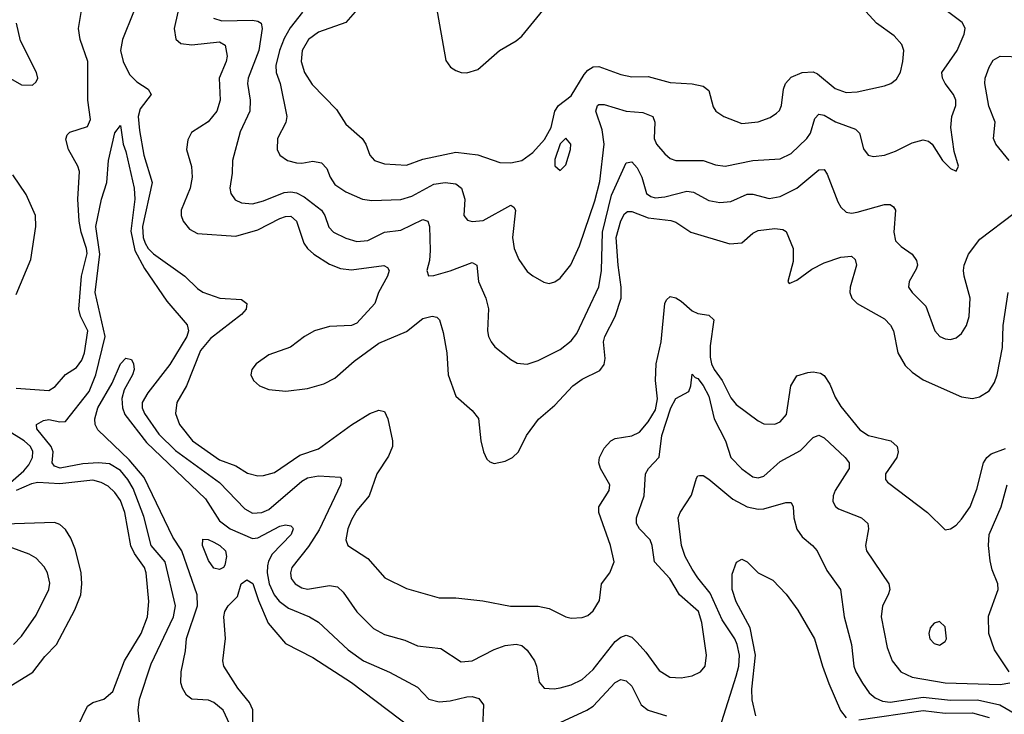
# Model space of a CAD drawing. Header units: inches. Extents: x 1308407 to 1441228, y 959628 to 1036311.
# Tile 573 of 656: x 1380843 to 1384425, y 1010915 to 1013443. Entities that reach past the tile are written whole.
import ezdxf

# ---------------------------------------------------------------- set-up
doc = ezdxf.new("R2010")
doc.units = ezdxf.units.IN
doc.header["$MEASUREMENT"] = 0
doc.layers.add('B3081', color=7, linetype='Continuous')

msp = doc.modelspace()

# ---------------------------------------------------------------- linework, layer by layer
at = {"layer": 'B3081', "color": 5}
for points, elevation in [([(1382080.2, 1013490), (1382030, 1013432.2), (1381930, 1013397.6), (1381894.3, 1013370), (1381870.6, 1013330), (1381866.9, 1013290), (1381879.8, 1013250), (1381907, 1013207), (1381996, 1013116), (1382030, 1013062.7), (1382089.3, 1013010), (1382102.3, 1012990), (1382117.7, 1012950), (1382134.4, 1012930), (1382170, 1012918.5), (1382250, 1012913.6), (1382310, 1012935.7), (1382430, 1012960.6), (1382510, 1012950.7), (1382590, 1012922.6), (1382630, 1012921.5), (1382670, 1012930.9), (1382710, 1012959.6), (1382753, 1013007), (1382776.8, 1013050), (1382790.7, 1013109.3), (1382803.1, 1013130), (1382850, 1013165.3), (1382897.3, 1013242.7), (1382910, 1013259.2), (1382930, 1013271.1), (1382950, 1013272.4), (1383030, 1013243.1), (1383070, 1013234.6), (1383130, 1013235.6), (1383210, 1013214.1), (1383289.5, 1013209.5), (1383330, 1013200.7), (1383350, 1013185.5), (1383365.9, 1013125.9), (1383375.8, 1013110), (1383404.9, 1013090), (1383470, 1013064.9), (1383530, 1013071.2), (1383573.2, 1013086.8), (1383597.1, 1013102.9), (1383607.2, 1013112.8), (1383614.6, 1013130), (1383621.5, 1013190), (1383629.9, 1013210.1), (1383650, 1013232.9), (1383690, 1013250.7), (1383730, 1013252.5), (1383746, 1013246), (1383810, 1013192.5), (1383850, 1013177.7), (1383890, 1013180.7), (1383990, 1013201.5), (1384012, 1013210), (1384033.5, 1013226.5), (1384047.9, 1013252.1), (1384056.2, 1013290), (1384059.8, 1013330), (1384052.9, 1013352.9), (1384024.4, 1013384.4), (1383960.4, 1013430), (1383841, 1013561)], 2880), ([(1382344.2, 1013575.8), (1382393.7, 1013293.7), (1382410.2, 1013270.2), (1382430, 1013258), (1382450, 1013250.3), (1382470, 1013248.9), (1382510, 1013261.7), (1382589.4, 1013330.6), (1382650, 1013366), (1382670, 1013382.6), (1382789.8, 1013530)], 2920), ([(1380830, 1012102.1), (1380950, 1012094), (1380972, 1012108), (1381010, 1012152.2), (1381050, 1012177.6), (1381070, 1012204.2), (1381079.1, 1012230), (1381090.8, 1012310), (1381064.3, 1012364.3), (1381059.1, 1012390), (1381068.2, 1012510), (1381088.5, 1012591.5), (1381086.5, 1012610), (1381066.5, 1012670), (1381059.9, 1012710), (1381055.4, 1012790), (1381061.1, 1012890), (1381055.1, 1012910), (1381021.2, 1012970), (1381011.7, 1013008.3), (1381016.6, 1013023.4), (1381026.2, 1013033.8), (1381090, 1013053.6), (1381100.6, 1013079.4), (1381091.3, 1013150), (1381091, 1013290), (1381063.6, 1013370), (1381057.1, 1013410), (1381071.1, 1013490)], 2780), ([(1381257.5, 1013470), (1381217.9, 1013370), (1381209.7, 1013330), (1381219.4, 1013290), (1381243.4, 1013243.4), (1381270, 1013216.8), (1381311.1, 1013190), (1381321.8, 1013170), (1381281.9, 1013118.1), (1381274.7, 1013090), (1381278.9, 1013038.9), (1381295.2, 1012950), (1381325.9, 1012850), (1381290.5, 1012690), (1381292.7, 1012650), (1381299.5, 1012630), (1381310.2, 1012610.2), (1381330, 1012590.4), (1381444.1, 1012510), (1381490, 1012464.7), (1381510, 1012451.1), (1381570.9, 1012429.1), (1381650, 1012424.4), (1381670.2, 1012410), (1381667.2, 1012390), (1381650.2, 1012370), (1381537, 1012283), (1381501.4, 1012238.6), (1381450, 1012110.9), (1381415.3, 1012050), (1381410.1, 1012010), (1381424.9, 1011970), (1381472.3, 1011910), (1381570, 1011840.7), (1381630, 1011819.8), (1381672.7, 1011792.7), (1381710, 1011783.5), (1381730, 1011783.8), (1381770, 1011794.6), (1381862, 1011858), (1381930, 1011881.5), (1382050, 1011968.7), (1382117.3, 1012010), (1382150, 1012022.5), (1382170, 1012017.1), (1382182.9, 1011990), (1382200.1, 1011910), (1382199.5, 1011890), (1382184.8, 1011855.2), (1382142.7, 1011790), (1382114.3, 1011710), (1382070, 1011656.8), (1382050, 1011623.5), (1382036.8, 1011590), (1382030.2, 1011550), (1382037.7, 1011530), (1382110, 1011482.3), (1382171.9, 1011411.9), (1382250, 1011373.2), (1382370, 1011339.6), (1382430, 1011339.2), (1382528.2, 1011328.2), (1382629.4, 1011309.4), (1382730, 1011309.4), (1382770, 1011300.2), (1382830, 1011270.3), (1382850, 1011264.9), (1382890, 1011267.2), (1382910, 1011275.3), (1382930, 1011292.2), (1382952.8, 1011330), (1382960.4, 1011390), (1382989.9, 1011430.1), (1383005.6, 1011470), (1382992.4, 1011530), (1382949.9, 1011650), (1382950.7, 1011670), (1382987.9, 1011730), (1382989.8, 1011750), (1382956.8, 1011810), (1382950.6, 1011830), (1382953, 1011850), (1382970, 1011883.2), (1382993.7, 1011910), (1383010, 1011918.4), (1383070, 1011928), (1383098.4, 1011941.6), (1383130, 1011979.1), (1383156.8, 1012023.2), (1383163.7, 1012063.7), (1383155.9, 1012130), (1383158.9, 1012190), (1383176.7, 1012270), (1383189.9, 1012410.1), (1383196.5, 1012423.5), (1383210, 1012435.2), (1383230, 1012431.1), (1383250, 1012418.8), (1383290, 1012382.9), (1383310, 1012373.5), (1383350, 1012367.1), (1383369.1, 1012350), (1383355.6, 1012255.6), (1383355.3, 1012215.3), (1383360.7, 1012190), (1383370, 1012169.5), (1383399.4, 1012130), (1383430, 1012066.9), (1383450, 1012042.9), (1383530, 1011982.7), (1383550, 1011972.7), (1383590, 1011971.4), (1383610, 1011979.6), (1383633.3, 1012006.7), (1383649.2, 1012110), (1383670, 1012146.3), (1383710, 1012159.6), (1383730, 1012161.5), (1383756.2, 1012156.2), (1383770, 1012147.8), (1383790, 1012116.9), (1383809.7, 1012069.7), (1383830, 1012035.4), (1383899.8, 1011950), (1383931.8, 1011930), (1384012, 1011910), (1384035.6, 1011890), (1384039, 1011870), (1384034.4, 1011850), (1383993.2, 1011790), (1383992.6, 1011770), (1384000, 1011760), (1384146, 1011650), (1384210, 1011586.8), (1384230, 1011590.4), (1384250, 1011603.1), (1384270, 1011624.9), (1384300.7, 1011670), (1384325.3, 1011734.7), (1384349.4, 1011830), (1384361.6, 1011850), (1384377.3, 1011862.7), (1384430, 1011881.9)], 2780), ([(1381419.1, 1013470), (1381405.5, 1013410), (1381411.5, 1013371.5), (1381430, 1013356.2), (1381470, 1013350.8), (1381570, 1013362.5), (1381590.8, 1013350), (1381597.7, 1013310), (1381594.4, 1013290), (1381568.9, 1013230), (1381572.5, 1013150), (1381560.9, 1013110), (1381529.2, 1013070.8), (1381468.2, 1013031.8), (1381454.7, 1013005.3), (1381450.7, 1012970), (1381468, 1012908), (1381470.6, 1012870), (1381463, 1012830), (1381431, 1012750), (1381431.1, 1012730), (1381438, 1012710), (1381461, 1012681), (1381490, 1012664.5), (1381630, 1012655.2), (1381710, 1012678.5), (1381790, 1012719.6), (1381810, 1012726.8), (1381830, 1012727.2), (1381850.8, 1012710), (1381877.6, 1012630), (1381890.1, 1012610), (1381913, 1012590), (1381970, 1012553.5), (1382010, 1012537.5), (1382050, 1012532), (1382168.2, 1012548.2), (1382181.1, 1012541.1), (1382187.9, 1012530), (1382181.9, 1012510), (1382149, 1012450), (1382135.5, 1012410), (1382070, 1012338.2), (1382050, 1012329.8), (1381970, 1012326.5), (1381915.6, 1012310), (1381879.2, 1012290), (1381828.8, 1012251.2), (1381750, 1012223.7), (1381703.9, 1012190), (1381688.1, 1012170), (1381684.7, 1012150), (1381693.4, 1012130), (1381716.4, 1012110), (1381750, 1012097.1), (1381811.6, 1012091.6), (1381890, 1012100.5), (1381950, 1012117.5), (1381990, 1012138.7), (1382060.3, 1012199.7), (1382150, 1012265.4), (1382250, 1012307.6), (1382310, 1012355.6), (1382343.5, 1012363.5), (1382360.8, 1012360.8), (1382370.9, 1012350.9), (1382384.1, 1012304.1), (1382397.6, 1012230), (1382402.2, 1012150), (1382430, 1012073), (1382490, 1012020.3), (1382512, 1011992), (1382520.8, 1011910), (1382530.2, 1011870.2), (1382543.4, 1011843.4), (1382553.8, 1011833.8), (1382570, 1011828.4), (1382610, 1011836.5), (1382636.2, 1011850), (1382657.4, 1011870), (1382686.6, 1011930), (1382730.5, 1011989.5), (1382790, 1012040.2), (1382856.2, 1012110), (1382890, 1012135), (1382953.4, 1012166.6), (1382970, 1012188.4), (1382973.2, 1012210), (1382967.7, 1012270), (1382971.6, 1012290), (1383010, 1012362.7), (1383031.3, 1012430), (1383032, 1012470), (1383020.5, 1012550), (1383013.9, 1012650), (1383030, 1012710.2), (1383043.7, 1012736.3), (1383054.8, 1012745.2), (1383070, 1012744.7), (1383130, 1012721.9), (1383212.1, 1012712.1), (1383230, 1012705.6), (1383285.3, 1012670), (1383426.9, 1012626.9), (1383470, 1012630.2), (1383510, 1012666.4), (1383530, 1012675.7), (1383590, 1012682.8), (1383619.7, 1012679.7), (1383631.7, 1012671.7), (1383657.4, 1012610), (1383657, 1012563), (1383637.3, 1012490), (1383643.1, 1012483.1), (1383670, 1012494.6), (1383725.6, 1012534.4), (1383770, 1012557.6), (1383830, 1012579.1), (1383870, 1012582.3), (1383883.1, 1012570), (1383888.1, 1012550), (1383864, 1012470), (1383863.8, 1012450), (1383870.2, 1012430), (1383890.2, 1012410), (1383990, 1012354.3), (1384011.4, 1012331.4), (1384021.6, 1012310), (1384038.5, 1012230), (1384064.4, 1012184.4), (1384090, 1012159.7), (1384130, 1012132.9), (1384270, 1012070.2), (1384310, 1012064.2), (1384335.1, 1012070), (1384370, 1012092.2), (1384390, 1012122.6), (1384398.8, 1012150), (1384418.3, 1012250), (1384420.7, 1012330), (1384439.2, 1012450)], 2820), ([(1381872.4, 1013470), (1381827.5, 1013412.5), (1381805.9, 1013374.1), (1381788.5, 1013330), (1381775.7, 1013275.7), (1381776.9, 1013250), (1381791.4, 1013210), (1381815.8, 1013090), (1381811.7, 1013068.3), (1381781, 1013010), (1381780.2, 1012970), (1381790, 1012950.3), (1381817.6, 1012930), (1381850, 1012922.1), (1381870, 1012921), (1381910, 1012928.2), (1381941.3, 1012921.3), (1381960.8, 1012900.8), (1381972.9, 1012870), (1381990, 1012843.5), (1382030, 1012816.4), (1382090, 1012789.1), (1382124.3, 1012784.3), (1382230, 1012787.8), (1382270, 1012801), (1382350, 1012843.9), (1382390.7, 1012850.7), (1382430, 1012845.2), (1382450.2, 1012830), (1382462.6, 1012790), (1382459.6, 1012730), (1382472.7, 1012712.7), (1382490, 1012708), (1382530, 1012712), (1382630, 1012767.3), (1382641.1, 1012761.1), (1382646.5, 1012750), (1382636.3, 1012650), (1382642.6, 1012610), (1382659.1, 1012570), (1382690, 1012526.7), (1382710, 1012510.3), (1382750, 1012487.2), (1382770, 1012483.1), (1382790, 1012488.9), (1382810, 1012501.7), (1382848.7, 1012551.3), (1382879.7, 1012620.3), (1382936.2, 1012783.8), (1382954.4, 1012854.4), (1382969.1, 1012990), (1382962, 1013042), (1382939.8, 1013110), (1382944.8, 1013130), (1382950, 1013133.7), (1382970, 1013134.6), (1383050, 1013110.1), (1383110, 1013104.6), (1383147.2, 1013090), (1383154.2, 1013070), (1383152.1, 1013010), (1383160.1, 1012990), (1383190, 1012954.2), (1383210, 1012938), (1383230.2, 1012930.2), (1383330, 1012930.1), (1383374.2, 1012914.2), (1383410, 1012910.1), (1383510, 1012930.1), (1383610, 1012936.1), (1383650, 1012956.1), (1383707.1, 1013010), (1383719.9, 1013030), (1383736.6, 1013083.4), (1383750, 1013099.1), (1383770, 1013095), (1383811.3, 1013071.3), (1383884.3, 1013044.3), (1383899.1, 1013030), (1383912.6, 1012972.6), (1383930.3, 1012950.3), (1383950, 1012945.3), (1383990, 1012950.2), (1384030, 1012964.2), (1384090, 1012994.9), (1384130, 1013005.7), (1384150, 1013000.4), (1384163, 1012990), (1384200.7, 1012930), (1384230, 1012901), (1384250, 1012892), (1384259, 1012910), (1384243.3, 1012963.3), (1384230.8, 1013050.8), (1384234.4, 1013090), (1384249, 1013130), (1384249, 1013150), (1384240.2, 1013170), (1384209.7, 1013210.3), (1384199.9, 1013230), (1384198.6, 1013250), (1384254.3, 1013330), (1384279.2, 1013390), (1384283, 1013410), (1384279.5, 1013419.5), (1384271.8, 1013431.8), (1384203.9, 1013483.9)], 2860), ([(1380810, 1013228.5), (1380850, 1013205.8), (1380890, 1013204.6), (1380903.5, 1013216.5), (1380909.7, 1013230), (1380905.1, 1013250), (1380846.2, 1013366.2), (1380831.6, 1013430)], 2820), ([(1381548, 1013448), (1381578.7, 1013438.7), (1381690, 1013441.2), (1381710, 1013437.7), (1381721.4, 1013430), (1381725.7, 1013410), (1381713.7, 1013330), (1381675.1, 1013230), (1381672.7, 1013210), (1381681.3, 1013150), (1381681.2, 1013110), (1381645, 1013035), (1381617, 1012930), (1381616.3, 1012883.7), (1381608.3, 1012830), (1381611.4, 1012810), (1381627.4, 1012787.4), (1381650, 1012775.9), (1381690, 1012773.2), (1381730, 1012783.5), (1381805.8, 1012814.2), (1381830, 1012816.8), (1381850, 1012813), (1381877.8, 1012797.8), (1381940.8, 1012750), (1381953.9, 1012730), (1381968.2, 1012688.2), (1381985.5, 1012670), (1382030, 1012647.7), (1382070, 1012636.2), (1382110, 1012639.8), (1382170, 1012669.6), (1382230, 1012676.3), (1382310, 1012715.9), (1382328.2, 1012710), (1382334.4, 1012690), (1382336.7, 1012603.3), (1382333.7, 1012566.3), (1382324, 1012530), (1382330, 1012510.8), (1382350, 1012511.8), (1382410, 1012528.7), (1382490, 1012559.8), (1382506.3, 1012550), (1382512.3, 1012490), (1382538.7, 1012430), (1382549.2, 1012390.8), (1382545.8, 1012310), (1382549.1, 1012290), (1382559, 1012270), (1382572, 1012252), (1382630, 1012205.7), (1382653.3, 1012193.3), (1382690, 1012189.1), (1382730, 1012202.2), (1382810, 1012242.2), (1382850, 1012273.8), (1382870, 1012300.9), (1382950, 1012470.4), (1382960.3, 1012530), (1382963.8, 1012670), (1382996.3, 1012803.7), (1383050, 1012922.3), (1383070, 1012924.9), (1383090, 1012903.8), (1383106.4, 1012870), (1383123.8, 1012810), (1383139, 1012799), (1383155, 1012795), (1383190, 1012797.9), (1383270, 1012819.1), (1383294.7, 1012814.7), (1383350, 1012785.3), (1383390, 1012777.2), (1383430, 1012781.2), (1383490, 1012808.2), (1383510, 1012807.5), (1383570, 1012791.9), (1383610, 1012799.8), (1383670.3, 1012829.7), (1383750, 1012896.5), (1383770, 1012898), (1383780.8, 1012880.8), (1383819.4, 1012779.4), (1383830, 1012760.3), (1383850, 1012742), (1383870, 1012738.8), (1383890, 1012742.3), (1383990, 1012770.2), (1384010.2, 1012770.2), (1384022, 1012762), (1384029.1, 1012749.1), (1384023.2, 1012670), (1384030, 1012638.4), (1384050, 1012616.9), (1384090.3, 1012590), (1384106.4, 1012566.4), (1384108.9, 1012550), (1384104.5, 1012535.5), (1384078.7, 1012490), (1384077, 1012470), (1384090.3, 1012450), (1384140.2, 1012400.2), (1384172.6, 1012310), (1384190.2, 1012290.2), (1384210, 1012281.3), (1384230, 1012279.1), (1384250, 1012285.3), (1384270, 1012301.1), (1384287.7, 1012330), (1384297.2, 1012362.8), (1384301.6, 1012430), (1384278.7, 1012510), (1384277.2, 1012530), (1384279.3, 1012550), (1384295.3, 1012590), (1384336.2, 1012643.8), (1384461.4, 1012738.6)], 2840), ([(1384442.8, 1012930), (1384395, 1012990), (1384385.8, 1013010), (1384391.9, 1013070), (1384368.4, 1013128.4), (1384355, 1013210), (1384356.2, 1013230), (1384369.8, 1013269.8), (1384384.5, 1013295.5), (1384410, 1013310.1), (1384530, 1013306.8)], 2840), ([(1381290.6, 1010790), (1381274.3, 1010930), (1381278.7, 1010970), (1381321.2, 1011098.8), (1381403.5, 1011270), (1381409.9, 1011310), (1381372.2, 1011470), (1381321.2, 1011530), (1381295.1, 1011635.1), (1381256.5, 1011736.5), (1381237.1, 1011770), (1381210, 1011802.3), (1381170, 1011827.1), (1381130, 1011830.9), (1381072.7, 1011827.3), (1380990.5, 1011810.5), (1380970, 1011818.5), (1380962, 1011830), (1380964.7, 1011870), (1380958.3, 1011890), (1380905.9, 1011954.1), (1380904.2, 1011970), (1380930, 1011983.9), (1380950, 1011987.5), (1380990, 1011979.7), (1381010, 1011980.8), (1381095.8, 1012090), (1381121, 1012150), (1381154.1, 1012290), (1381117.4, 1012450), (1381134.8, 1012590), (1381120.9, 1012690), (1381141.1, 1012790), (1381160.5, 1012850), (1381166, 1012930), (1381190, 1013031), (1381210, 1013057.3), (1381220.1, 1012990), (1381230, 1012963.1), (1381259.8, 1012830), (1381261.9, 1012790), (1381247.4, 1012672.6), (1381262.3, 1012602.3), (1381297, 1012537), (1381378.4, 1012418.4), (1381452.5, 1012332.5), (1381457.9, 1012310), (1381451.8, 1012290), (1381390, 1012187.9), (1381310, 1012085.5), (1381289.3, 1012050), (1381288.6, 1012030), (1381297.5, 1012010), (1381350, 1011934.3), (1381410, 1011875.7), (1381570, 1011758.3), (1381662.5, 1011662.5), (1381690, 1011647.3), (1381724.7, 1011650), (1381750, 1011660.8), (1381870, 1011764), (1381890, 1011776.1), (1381930, 1011782.5), (1382010, 1011777.6), (1382014.7, 1011770), (1382010.1, 1011750), (1381933.4, 1011586.6), (1381894.3, 1011525.7), (1381834, 1011450), (1381828.2, 1011430), (1381831, 1011410), (1381845.8, 1011390), (1381870, 1011375.5), (1381890, 1011371.3), (1381970, 1011383.9), (1381999.1, 1011379.1), (1382020.1, 1011360.1), (1382070, 1011288.1), (1382130, 1011227.8), (1382170, 1011206.3), (1382245.1, 1011185.1), (1382290, 1011164.7), (1382375.2, 1011155.2), (1382450, 1011106), (1382490, 1011110.2), (1382570, 1011151), (1382610, 1011166), (1382650, 1011171), (1382670, 1011165.5), (1382690, 1011148.8), (1382715.8, 1011110), (1382723.2, 1011090), (1382732.6, 1011032.6), (1382751.3, 1011010), (1382787.5, 1011007.5), (1382810, 1011011.9), (1382850, 1011023.2), (1382890, 1011041.6), (1382930, 1011078.6), (1383010, 1011180.9), (1383030, 1011196.3), (1383050, 1011202.9), (1383070, 1011195.5), (1383090, 1011176.3), (1383121.8, 1011141.8), (1383170, 1011074.9), (1383208, 1011050), (1383250, 1011048.5), (1383290, 1011055.2), (1383320.5, 1011070), (1383336.8, 1011090), (1383342.2, 1011130), (1383324.8, 1011250), (1383312.5, 1011290), (1383243.4, 1011350), (1383209.1, 1011410), (1383152.2, 1011470), (1383144.6, 1011530), (1383136.8, 1011550), (1383097.7, 1011590), (1383087.5, 1011610), (1383087.5, 1011630), (1383115.2, 1011710), (1383119.8, 1011790), (1383130.9, 1011810), (1383169.4, 1011850.6), (1383179.7, 1011930), (1383211.9, 1012030), (1383230, 1012064.1), (1383277.3, 1012090), (1383285.3, 1012110), (1383290, 1012152.7), (1383300.5, 1012140.5), (1383310, 1012137.4), (1383330, 1012111.8), (1383350, 1012072.3), (1383370.4, 1011990.4), (1383410.9, 1011910.9), (1383430.1, 1011850), (1383470, 1011808.1), (1383510, 1011779.4), (1383530, 1011775.9), (1383550, 1011781.9), (1383610, 1011835.5), (1383684.4, 1011875.6), (1383730, 1011922.4), (1383750, 1011931.3), (1383770, 1011921.8), (1383846.2, 1011850), (1383861.2, 1011830), (1383861, 1011810), (1383809.5, 1011730), (1383802.6, 1011710), (1383801.8, 1011690), (1383810.9, 1011670.9), (1383822.4, 1011662.4), (1383906, 1011630), (1383928.9, 1011610), (1383931.4, 1011590), (1383920.2, 1011530), (1383923.9, 1011510), (1384005.6, 1011390), (1384008.4, 1011370), (1384002.9, 1011350), (1383982.2, 1011310), (1383976.8, 1011270), (1383998.8, 1011158.8), (1384016.8, 1011110), (1384048.3, 1011070), (1384090.5, 1011050.5), (1384210, 1011030.5), (1384410, 1011023.9), (1384445.1, 1011030)], 2760), ([(1380830, 1012442.4), (1380883.8, 1012570), (1380901.8, 1012690), (1380901.5, 1012730), (1380867, 1012807), (1380818.4, 1012878.4)], 2820), ([(1381624, 1010844), (1381583.1, 1010930), (1381550, 1010958.8), (1381530, 1010966.8), (1381470, 1010970.9), (1381450, 1010985.4), (1381435.5, 1011010), (1381429.8, 1011030), (1381430.5, 1011070), (1381446.1, 1011146.1), (1381450, 1011190.7), (1381490.5, 1011310), (1381489, 1011350), (1381433, 1011510), (1381400.2, 1011560.2), (1381296.4, 1011776.4), (1381241.5, 1011841.5), (1381127.2, 1011950), (1381117.9, 1011970), (1381116.7, 1011990), (1381127.9, 1012030), (1381179.3, 1012120.7), (1381210, 1012190.4), (1381230, 1012210.8), (1381250, 1012206), (1381258, 1012190), (1381259.6, 1012170), (1381253.5, 1012150), (1381224, 1012096), (1381215, 1012065), (1381217.4, 1012030), (1381226.5, 1012006.5), (1381304.2, 1011904.2), (1381518.8, 1011698.8), (1381570, 1011618.8), (1381608.6, 1011590), (1381690, 1011554.6), (1381710, 1011557), (1381790, 1011599.4), (1381810, 1011604.5), (1381830, 1011601.1), (1381835.6, 1011595.6), (1381838, 1011590), (1381831.5, 1011570), (1381762.4, 1011497.6), (1381748, 1011472), (1381744.7, 1011455.3), (1381743.8, 1011430), (1381751.4, 1011390), (1381768.9, 1011350), (1381787.1, 1011327.1), (1381821.8, 1011301.8), (1381897.4, 1011270), (1381930.1, 1011250.1), (1382037.8, 1011150), (1382094.3, 1011110), (1382188.9, 1011068.9), (1382290, 1011014.5), (1382332.2, 1010970), (1382370, 1010961.3), (1382410, 1010964.7), (1382470, 1010978.7), (1382490, 1010980.2), (1382513.2, 1010973.2), (1382530.2, 1010950), (1382527.6, 1010867.6)], 2740), ([(1380799.9, 1011750), (1380859, 1011801), (1380876.8, 1011823.2), (1380890.6, 1011850), (1380891.4, 1011871.4), (1380882.8, 1011890), (1380859.5, 1011910), (1380729.9, 1011990)], 2780), ([(1381052.6, 1010867.4), (1381090, 1010945.5), (1381110, 1010958.8), (1381150, 1010970.9), (1381181.8, 1010998.2), (1381224.9, 1011110), (1381285.8, 1011210), (1381308.9, 1011270), (1381313.7, 1011326.3), (1381303.4, 1011430), (1381296.9, 1011450), (1381260.8, 1011500.8), (1381248.3, 1011528.3), (1381226.4, 1011650), (1381210, 1011693.7), (1381190, 1011722.4), (1381165.1, 1011745.1), (1381139.3, 1011759.3), (1381110, 1011767.4), (1380990, 1011754.3), (1380910, 1011758.2), (1380886.5, 1011753.5), (1380830, 1011729.4)], 2780), ([(1383390, 1010866), (1383450, 1011054), (1383459.4, 1011090), (1383462.1, 1011130), (1383454, 1011170), (1383445, 1011190), (1383399.1, 1011259.1), (1383355.7, 1011355.7), (1383310, 1011412.1), (1383290, 1011444), (1383264.5, 1011490), (1383251.1, 1011530), (1383238.7, 1011630), (1383246, 1011650), (1383286.9, 1011713.1), (1383305.4, 1011774.6), (1383310, 1011783), (1383315.9, 1011784.1), (1383330, 1011784.2), (1383350, 1011771.3), (1383437.6, 1011697.6), (1383490.1, 1011670.1), (1383530, 1011662.2), (1383550, 1011663), (1383630, 1011686.3), (1383650, 1011685.5), (1383656.9, 1011670), (1383659.3, 1011630), (1383670, 1011588.8), (1383690, 1011561.3), (1383727.6, 1011530), (1383744.4, 1011510), (1383779.1, 1011439.1), (1383829.2, 1011370), (1383843, 1011270), (1383869.5, 1011170), (1383878.4, 1011090), (1383885.1, 1011070), (1383909.2, 1011029.2), (1383934.1, 1010994.1), (1383954.9, 1010974.9), (1383982.7, 1010962.7), (1384010, 1010959.7), (1384130, 1010978.3), (1384230, 1010966.4), (1384327.7, 1010967.7), (1384409.6, 1010949.6), (1384470, 1010915)], 2740), ([(1384442.4, 1011070), (1384389.5, 1011149.5), (1384369.4, 1011210), (1384367.7, 1011272.3), (1384402.5, 1011370), (1384401.9, 1011390), (1384381.5, 1011441.5), (1384373.8, 1011473.8), (1384367.2, 1011530), (1384370.3, 1011570), (1384413.9, 1011670), (1384435.6, 1011750)], 2760), ([(1380770, 1010994.4), (1380890.8, 1011069.2), (1380934.6, 1011125.4), (1380976.8, 1011170), (1381044.4, 1011295.6), (1381065.4, 1011350), (1381069.9, 1011390.1), (1381067.6, 1011430), (1381046.6, 1011513.4), (1381030, 1011556.1), (1381010, 1011587.2), (1380990, 1011605.7), (1380970, 1011613.2), (1380750, 1011605.4)], 2820), ([(1380820.7, 1011170), (1380850, 1011199.3), (1380903.4, 1011276.6), (1380949.3, 1011370), (1380952.8, 1011392.8), (1380944.9, 1011430), (1380932.3, 1011452.3), (1380903.8, 1011483.8), (1380878.4, 1011498.4), (1380804.8, 1011524.8)], 2840), ([(1383521.5, 1010910), (1383508.1, 1010968.1), (1383507.2, 1011007.2), (1383519.8, 1011130), (1383500.7, 1011230), (1383450, 1011324.8), (1383435.8, 1011370), (1383435.1, 1011424.9), (1383451.2, 1011468.8), (1383470, 1011479.3), (1383490, 1011470.3), (1383530, 1011430.3), (1383583.2, 1011403.2), (1383632.2, 1011352.2), (1383674, 1011294), (1383735, 1011190), (1383763.6, 1011090), (1383787.5, 1011027.5), (1383829.6, 1010929.6), (1383850, 1010902.7)], 2720), ([(1381693.6, 1010750), (1381691.4, 1010931.4), (1381678.9, 1010958.9), (1381637.5, 1011010), (1381585.6, 1011090), (1381582.8, 1011110), (1381591.7, 1011191.7), (1381586.6, 1011270), (1381589.5, 1011290), (1381601.6, 1011310), (1381635.5, 1011344.5), (1381649.5, 1011390.5), (1381670, 1011404.6), (1381691.2, 1011391.2), (1381711.8, 1011330), (1381747.3, 1011247.3), (1381810, 1011173.5), (1381910, 1011122.6), (1382050, 1011031.3), (1382270, 1010865.3)], 2720), ([(1382810, 1010885.6), (1382906.8, 1010930), (1382930, 1010945.4), (1383010, 1011031), (1383030, 1011041.8), (1383050, 1011037.5), (1383070, 1011017.5), (1383104.7, 1010950), (1383130, 1010930.1), (1383195.8, 1010910)], 2740), ([(1383895.9, 1010895.9), (1384130, 1010929), (1384210, 1010919.7), (1384310, 1010921.1), (1384370, 1010904.4)], 2720)]:
    msp.add_lwpolyline(points, dxfattribs=dict(at, elevation=elevation))
for points, elevation in [([(1382830, 1013012.1), (1382809.1, 1012990.9), (1382790, 1012934), (1382790.5, 1012910.5), (1382810, 1012894), (1382830, 1012914.8), (1382847.3, 1012970), (1382848.2, 1012990)], 2880), ([(1381570, 1011442.6), (1381550, 1011447.4), (1381530, 1011474.7), (1381508.1, 1011530), (1381510, 1011552.6), (1381529.1, 1011550.9), (1381550, 1011541.9), (1381571.8, 1011530), (1381591.6, 1011510), (1381596.2, 1011490), (1381590, 1011458.4), (1381585.2, 1011450)], 2720), ([(1384190, 1011253.2), (1384170, 1011246.6), (1384155.5, 1011230), (1384150.4, 1011210), (1384154.9, 1011190), (1384170, 1011173), (1384190, 1011167.2), (1384210, 1011180.7), (1384214.7, 1011190), (1384210, 1011234)], 2780)]:
    msp.add_lwpolyline(points, close=True, dxfattribs=dict(at, elevation=elevation))

doc.saveas('drawing.dxf')
